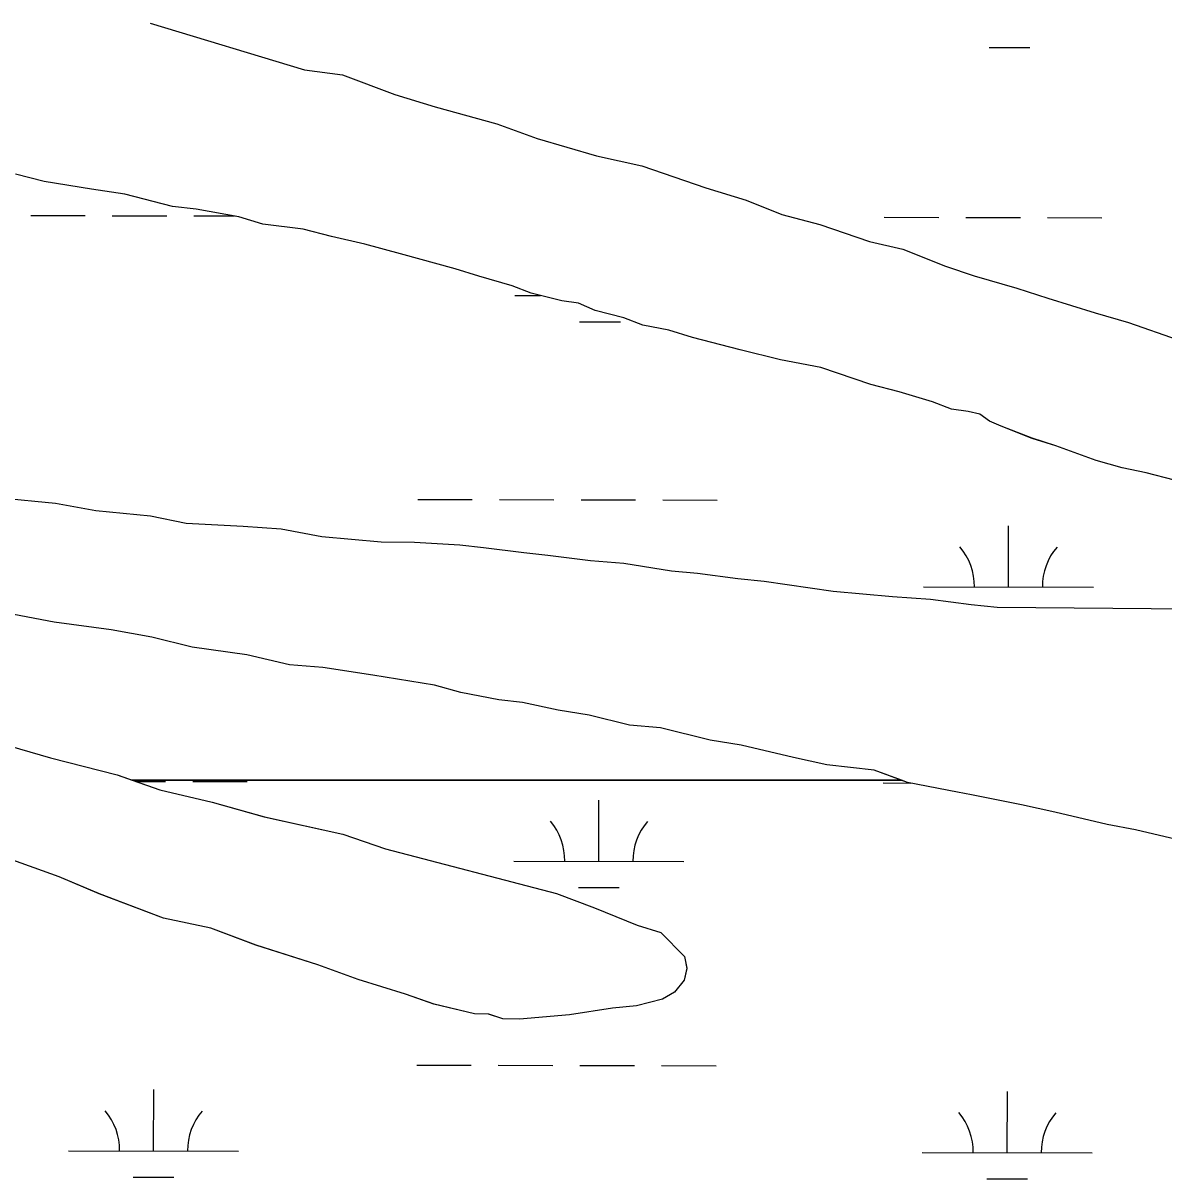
# Model space of a CAD drawing. Extents: x 3187622 to 3225504, y 800805 to 826213.
# Drawn here: x 3218809 to 3219479, y 823148 to 823828 of the extents above; entities that cross this region are included whole.
import ezdxf

# ---------------------------------------------------------------- set-up
doc = ezdxf.new("R2010")
doc.units = 0
doc.layers.add('V-SITE-VEGE', color=7, linetype='Continuous')
doc.layers.add('V-WETL-SWMP', color=7, linetype='Continuous')

msp = doc.modelspace()

# ---------------------------------------------------------------- linework, layer by layer
at = {"layer": 'V-SITE-VEGE'}
for p, q in [((3218883.39, 823827.64), (3218974.13, 823800.2)), ((3218974.13, 823800.2), (3218996.5, 823797.19)), ((3218996.5, 823797.19), (3219027.19, 823785.71)), ((3219027.19, 823785.71), (3219050.92, 823778.49)), ((3219050.92, 823778.49), (3219087.22, 823768.35)), ((3219087.22, 823768.35), (3219110.94, 823759.73)), ((3219110.94, 823759.73), (3219145.84, 823749.61)), ((3219145.84, 823749.61), (3219172.39, 823743.77)), ((3219172.39, 823743.77), (3219210.06, 823730.81)), ((3218820.93, 823734.43), (3218804.17, 823738.78)), ((3218848.89, 823729.97), (3218820.93, 823734.43)), ((3218868.46, 823726.99), (3218848.89, 823729.97)), ((3218896.39, 823719.73), (3218868.46, 823726.99)), ((3219210.06, 823730.81), (3219233.79, 823723.59)), ((3218910.37, 823718.2), (3218896.39, 823719.73)), ((3219233.79, 823723.59), (3219254.71, 823715)), ((3218935.53, 823713.77), (3218910.37, 823718.2)), ((3218949.49, 823709.44), (3218935.53, 823713.77)), ((3219254.71, 823715), (3219277.06, 823709.19)), ((3218973.26, 823706.42), (3218949.49, 823709.44)), ((3218990.02, 823702.06), (3218973.26, 823706.42)), ((3219277.06, 823709.19), (3219306.36, 823699.12)), ((3219009.57, 823697.68), (3218990.02, 823702.06)), ((3219306.36, 823699.12), (3219325.92, 823694.74)), ((3219030.52, 823691.89), (3219009.57, 823697.68)), ((3219325.92, 823694.74), (3219351.02, 823684.71)), ((3219062.63, 823683.19), (3219030.52, 823691.89)), ((3219076.59, 823678.86), (3219062.63, 823683.19)), ((3219096.14, 823673.08), (3219076.59, 823678.86)), ((3219351.02, 823684.71), (3219367.77, 823678.95)), ((3219367.77, 823678.95), (3219392.9, 823671.72)), ((3219107.3, 823668.77), (3219096.14, 823673.08)), ((3219392.9, 823671.72), (3219411.04, 823665.95)), ((3219125.45, 823664.41), (3219107.3, 823668.77)), ((3219411.04, 823665.95), (3219438.96, 823657.29)), ((3219135.24, 823662.92), (3219125.45, 823664.41)), ((3219145, 823658.62), (3219135.24, 823662.92)), ((3219161.76, 823654.27), (3219145, 823658.62)), ((3219172.92, 823649.96), (3219161.76, 823654.27)), ((3219438.96, 823657.29), (3219458.51, 823651.51)), ((3219458.51, 823651.51), (3219487.81, 823641.44)), ((3219188.29, 823647.02), (3219172.92, 823649.96)), ((3219202.25, 823642.7), (3219188.29, 823647.02)), ((3219230.18, 823635.44), (3219202.25, 823642.7)), ((3219253.92, 823629.61), (3219230.18, 823635.44)), ((3219277.68, 823625.2), (3219253.92, 823629.61)), ((3219306.98, 823615.12), (3219277.68, 823625.2)), ((3219323.74, 823610.77), (3219306.98, 823615.12)), ((3219343.28, 823604.99), (3219323.74, 823610.77)), ((3219354.44, 823600.68), (3219343.28, 823604.99)), ((3219364.23, 823599.19), (3219354.44, 823600.68)), ((3219371.21, 823597.73), (3219364.23, 823599.19)), ((3219376.77, 823593.48), (3219371.21, 823597.73)), ((3219383.75, 823590.61), (3219376.77, 823593.48)), ((3219401.88, 823583.44), (3219383.75, 823590.61)), ((3219415.84, 823579.11), (3219401.88, 823583.44)), ((3219439.56, 823570.49), (3219415.84, 823579.11)), ((3219454.91, 823566.16), (3219439.56, 823570.49)), ((3219468.89, 823563.22), (3219454.91, 823566.16)), ((3219485.64, 823558.87), (3219468.89, 823563.22)), ((3218795.4, 823548.48), (3218827.57, 823545.38)), ((3218827.57, 823545.38), (3218851.33, 823540.96)), ((3218851.33, 823540.96), (3218883.5, 823537.86)), ((3218883.5, 823537.86), (3218904.46, 823533.47)), ((3218904.46, 823533.47), (3218938.04, 823531.76)), ((3218938.04, 823531.76), (3218960.42, 823530.15)), ((3218960.42, 823530.15), (3218984.18, 823525.73)), ((3218984.18, 823525.73), (3219019.15, 823522.6)), ((3219019.15, 823522.6), (3219038.74, 823522.42)), ((3219038.74, 823522.42), (3219065.33, 823520.77)), ((3219065.33, 823520.77), (3219079.31, 823519.24)), ((3219079.31, 823519.24), (3219103.08, 823516.23)), ((3219103.08, 823516.23), (3219117.06, 823514.7)), ((3219117.06, 823514.7), (3219142.23, 823511.66)), ((3219142.23, 823511.66), (3219161.82, 823510.08)), ((3219161.82, 823510.08), (3219189.77, 823505.62)), ((3219189.77, 823505.62), (3219205.16, 823504.08)), ((3219205.16, 823504.08), (3219228.93, 823501.06)), ((3219228.93, 823501.06), (3219244.31, 823499.52)), ((3219244.31, 823499.52), (3219284.85, 823493.54)), ((3219284.85, 823493.54), (3219319.82, 823490.41)), ((3219319.82, 823490.41), (3219342.2, 823488.81)), ((3219342.2, 823488.81), (3219365.98, 823485.79)), ((3219365.98, 823485.79), (3219381.36, 823484.24)), ((3219381.36, 823484.24), (3219510.14, 823483.05)), ((3218826.92, 823475.4), (3218803.17, 823479.82)), ((3218860.48, 823470.88), (3218826.92, 823475.4)), ((3218884.24, 823466.46), (3218860.48, 823470.88)), ((3218907.98, 823460.64), (3218884.24, 823466.46)), ((3218940.13, 823456.15), (3218907.98, 823460.64)), ((3218965.28, 823450.31), (3218940.13, 823456.15)), ((3218984.86, 823448.73), (3218965.28, 823450.31)), ((3219014.22, 823444.26), (3218984.86, 823448.73)), ((3219050.56, 823438.32), (3219014.22, 823444.26)), ((3219065.92, 823433.98), (3219050.56, 823438.32)), ((3219088.27, 823429.57), (3219065.92, 823433.98)), ((3219102.26, 823428.04), (3219088.27, 823429.57)), ((3219123.22, 823423.65), (3219102.26, 823428.04)), ((3219141.39, 823420.68), (3219123.22, 823423.65)), ((3219165.13, 823414.86), (3219141.39, 823420.68)), ((3219183.32, 823413.29), (3219165.13, 823414.86)), ((3219212.65, 823406.02), (3219183.32, 823413.29)), ((3218794.07, 823404.31), (3218824.78, 823395.62)), ((3219230.82, 823403.05), (3219212.65, 823406.02)), ((3219261.55, 823395.76), (3219230.82, 823403.05)), ((3218824.78, 823395.62), (3218863.89, 823385.46)), ((3219281.1, 823391.38), (3219261.55, 823395.76)), ((3219309.07, 823388.32), (3219281.1, 823391.38)), ((3219328.6, 823381.14), (3219309.07, 823388.32)), ((3218863.89, 823385.46), (3218889, 823376.83)), ((3219357.95, 823375.27), (3219328.6, 823381.14)), ((3218889, 823376.83), (3218919.73, 823369.54)), ((3219366.33, 823373.79), (3219357.95, 823375.27)), ((3219395.68, 823367.92), (3219366.33, 823373.79)), ((3218919.73, 823369.54), (3218950.45, 823360.86)), ((3219415.23, 823363.54), (3219395.68, 823367.92)), ((3218950.45, 823360.86), (3218996.55, 823350.63)), ((3219445.96, 823356.25), (3219415.23, 823363.54)), ((3219462.73, 823353.3), (3219445.96, 823356.25)), ((3219493.46, 823346.01), (3219462.73, 823353.3)), ((3218996.55, 823350.63), (3219021.67, 823342)), ((3219021.67, 823342), (3219122.22, 823315.86)), ((3218829.73, 823325.58), (3218797.64, 823337.08)), ((3218853.44, 823315.56), (3218829.73, 823325.58)), ((3218891.1, 823301.21), (3218853.44, 823315.56)), ((3219122.22, 823315.86), (3219144.54, 823307.26)), ((3219144.54, 823307.26), (3219169.64, 823297.23)), ((3218919.04, 823295.35), (3218891.1, 823301.21)), ((3218945.55, 823285.31), (3218919.04, 823295.35)), ((3219169.64, 823297.23), (3219183.6, 823292.9)), ((3219183.6, 823292.9), (3219197.46, 823278.77)), ((3218981.84, 823273.77), (3218945.55, 823285.31)), ((3219197.46, 823278.77), (3219198.8, 823271.76)), ((3219005.56, 823265.15), (3218981.84, 823273.77)), ((3219198.8, 823271.76), (3219197.33, 823264.77)), ((3219033.47, 823256.5), (3219005.56, 823265.15)), ((3219197.33, 823264.77), (3219191.67, 823257.83)), ((3219191.67, 823257.83), (3219184.63, 823253.69)), ((3219050.22, 823250.74), (3219033.47, 823256.5)), ((3219073.96, 823244.92), (3219050.22, 823250.74)), ((3219184.63, 823253.69), (3219169.2, 823249.64)), ((3219082.36, 823244.84), (3219073.96, 823244.92)), ((3219090.73, 823241.96), (3219082.36, 823244.84)), ((3219129.95, 823244.4), (3219100.53, 823241.87)), ((3219155.19, 823248.36), (3219129.95, 823244.4)), ((3219169.2, 823249.64), (3219155.19, 823248.36)), ((3219100.53, 823241.87), (3219090.73, 823241.96))]:
    msp.add_line(p, q, dxfattribs=at)
at = {"layer": 'V-WETL-SWMP'}
for p, q in [((3218883.39, 823827.64), (3218974.13, 823800.2)), ((3219376.58, 823813.32), (3219400.58, 823813.27)), ((3218974.13, 823800.2), (3218996.5, 823797.19)), ((3218996.5, 823797.19), (3219027.19, 823785.71)), ((3219027.19, 823785.71), (3219050.92, 823778.49)), ((3219050.92, 823778.49), (3219087.22, 823768.35)), ((3219087.22, 823768.35), (3219110.94, 823759.73)), ((3219110.94, 823759.73), (3219145.84, 823749.61)), ((3219145.84, 823749.61), (3219172.39, 823743.77)), ((3219172.39, 823743.77), (3219210.06, 823730.82)), ((3218820.93, 823734.43), (3218804.17, 823738.79)), ((3218848.89, 823729.97), (3218820.93, 823734.43)), ((3218868.46, 823726.99), (3218848.89, 823729.97)), ((3218896.39, 823719.73), (3218868.46, 823726.99)), ((3219210.06, 823730.82), (3219233.79, 823723.6)), ((3218910.37, 823718.2), (3218896.39, 823719.73)), ((3219233.79, 823723.6), (3219254.71, 823715)), ((3218813.06, 823714.47), (3218845.06, 823714.41)), ((3218861.06, 823714.37), (3218893.06, 823714.31)), ((3218909.06, 823714.27), (3218932.93, 823714.23)), ((3218935.53, 823713.77), (3218910.37, 823718.2)), ((3218949.49, 823709.44), (3218935.53, 823713.77)), ((3219254.71, 823715), (3219277.06, 823709.2)), ((3219314.97, 823713.45), (3219346.97, 823713.38)), ((3219362.97, 823713.35), (3219394.97, 823713.29)), ((3219410.97, 823713.25), (3219442.97, 823713.19)), ((3218973.26, 823706.42), (3218949.49, 823709.44)), ((3218990.01, 823702.06), (3218973.26, 823706.42)), ((3219277.06, 823709.2), (3219306.36, 823699.12)), ((3219009.57, 823697.68), (3218990.01, 823702.06)), ((3219306.36, 823699.12), (3219325.92, 823694.74)), ((3219030.52, 823691.89), (3219009.57, 823697.68)), ((3219325.92, 823694.74), (3219351.02, 823684.71)), ((3219062.63, 823683.19), (3219030.52, 823691.89)), ((3219076.59, 823678.86), (3219062.63, 823683.19)), ((3219096.14, 823673.08), (3219076.59, 823678.86)), ((3219351.02, 823684.71), (3219367.77, 823678.96)), ((3219367.77, 823678.96), (3219392.9, 823671.72)), ((3219107.3, 823668.78), (3219096.14, 823673.08)), ((3219392.9, 823671.72), (3219411.04, 823665.95)), ((3219097.81, 823667.46), (3219112.89, 823667.43)), ((3219125.45, 823664.41), (3219107.3, 823668.78)), ((3219411.04, 823665.95), (3219438.96, 823657.3)), ((3219135.24, 823662.92), (3219125.45, 823664.41)), ((3219145, 823658.63), (3219135.24, 823662.92)), ((3219161.76, 823654.27), (3219145, 823658.63)), ((3219135.78, 823651.95), (3219159.78, 823651.9)), ((3219172.92, 823649.97), (3219161.76, 823654.27)), ((3219438.96, 823657.3), (3219458.51, 823651.51)), ((3219458.51, 823651.51), (3219487.81, 823641.44)), ((3219188.29, 823647.03), (3219172.92, 823649.97)), ((3219202.25, 823642.7), (3219188.29, 823647.03)), ((3219230.18, 823635.44), (3219202.25, 823642.7)), ((3219253.92, 823629.62), (3219230.18, 823635.44)), ((3219277.68, 823625.2), (3219253.92, 823629.62)), ((3219306.98, 823615.13), (3219277.68, 823625.2)), ((3219323.74, 823610.77), (3219306.98, 823615.13)), ((3219343.28, 823604.99), (3219323.74, 823610.77)), ((3219354.44, 823600.69), (3219343.28, 823604.99)), ((3219364.23, 823599.2), (3219354.44, 823600.69)), ((3219371.21, 823597.73), (3219364.23, 823599.2)), ((3219376.77, 823593.48), (3219371.21, 823597.73)), ((3219383.75, 823590.61), (3219376.77, 823593.48)), ((3219401.88, 823583.45), (3219383.75, 823590.61)), ((3219415.84, 823579.12), (3219401.88, 823583.45)), ((3219439.55, 823570.5), (3219415.84, 823579.12)), ((3219454.91, 823566.16), (3219439.55, 823570.5)), ((3219468.88, 823563.23), (3219454.91, 823566.16)), ((3219485.64, 823558.87), (3219468.88, 823563.23)), ((3218795.4, 823548.48), (3218827.57, 823545.39)), ((3218827.57, 823545.39), (3218851.33, 823540.97)), ((3219040.72, 823547.51), (3219072.72, 823547.44)), ((3219088.72, 823547.41), (3219120.72, 823547.34)), ((3219136.72, 823547.31), (3219168.72, 823547.24)), ((3219184.72, 823547.21), (3219216.72, 823547.15)), ((3218851.33, 823540.97), (3218883.5, 823537.87)), ((3218883.5, 823537.87), (3218904.46, 823533.47)), ((3218904.46, 823533.47), (3218938.04, 823531.76)), ((3218938.04, 823531.76), (3218960.42, 823530.15)), ((3218960.42, 823530.15), (3218984.18, 823525.73)), ((3219387.93, 823496.06), (3219388, 823532.06)), ((3218984.18, 823525.73), (3219019.15, 823522.61)), ((3219019.15, 823522.61), (3219038.74, 823522.43)), ((3219038.74, 823522.43), (3219065.32, 823520.78)), ((3219065.32, 823520.78), (3219079.31, 823519.25)), ((3219079.31, 823519.25), (3219103.08, 823516.23)), ((3219103.08, 823516.23), (3219117.06, 823514.7)), ((3219117.06, 823514.7), (3219142.23, 823511.66)), ((3219142.23, 823511.66), (3219161.82, 823510.08)), ((3219161.82, 823510.08), (3219189.77, 823505.62)), ((3219189.77, 823505.62), (3219205.16, 823504.08)), ((3219205.16, 823504.08), (3219228.93, 823501.06)), ((3219228.93, 823501.06), (3219244.31, 823499.52)), ((3219244.31, 823499.52), (3219284.85, 823493.54)), ((3219337.93, 823496.16), (3219437.93, 823495.95)), ((3219284.85, 823493.54), (3219319.82, 823490.42)), ((3219319.82, 823490.42), (3219342.2, 823488.81)), ((3219342.2, 823488.81), (3219365.97, 823485.79)), ((3219365.97, 823485.79), (3219381.36, 823484.25)), ((3219381.36, 823484.25), (3219510.14, 823483.05)), ((3218826.92, 823475.4), (3218803.17, 823479.82)), ((3218860.48, 823470.89), (3218826.92, 823475.4)), ((3218884.24, 823466.47), (3218860.48, 823470.89)), ((3218907.98, 823460.65), (3218884.24, 823466.47)), ((3218940.13, 823456.15), (3218907.98, 823460.65)), ((3218965.28, 823450.31), (3218940.13, 823456.15)), ((3218984.86, 823448.73), (3218965.28, 823450.31)), ((3219014.22, 823444.26), (3218984.86, 823448.73)), ((3219050.56, 823438.32), (3219014.22, 823444.26)), ((3219065.92, 823433.98), (3219050.56, 823438.32)), ((3219088.27, 823429.57), (3219065.92, 823433.98)), ((3219102.26, 823428.04), (3219088.27, 823429.57)), ((3219123.22, 823423.65), (3219102.26, 823428.04)), ((3219141.39, 823420.68), (3219123.22, 823423.65)), ((3219165.13, 823414.86), (3219141.39, 823420.68)), ((3219183.32, 823413.29), (3219165.13, 823414.86)), ((3219212.65, 823406.02), (3219183.32, 823413.29)), ((3218794.06, 823404.32), (3218824.78, 823395.64)), ((3219230.82, 823403.05), (3219212.65, 823406.02)), ((3219261.55, 823395.77), (3219230.82, 823403.05)), ((3218824.78, 823395.64), (3218863.88, 823385.47)), ((3219281.1, 823391.39), (3219261.55, 823395.77)), ((3219309.07, 823388.33), (3219281.1, 823391.39)), ((3219325.16, 823382.41), (3219309.07, 823388.33)), ((3218863.88, 823385.47), (3218872.76, 823382.42)), ((3219325.16, 823382.41), (3218872.75, 823382.4)), ((3218872.75, 823382.4), (3218888.99, 823376.82)), ((3218872.76, 823382.42), (3219325.16, 823382.41)), ((3218874.87, 823381.67), (3218892.37, 823381.64)), ((3218908.37, 823381.61), (3218940.37, 823381.54)), ((3219314.28, 823380.78), (3219330.58, 823380.75)), ((3219328.6, 823381.14), (3219325.16, 823382.41)), ((3219357.95, 823375.27), (3219328.6, 823381.14)), ((3218888.99, 823376.82), (3218919.72, 823369.54)), ((3219366.33, 823373.79), (3219357.95, 823375.27)), ((3219395.67, 823367.92), (3219366.33, 823373.79)), ((3218919.72, 823369.54), (3218950.43, 823360.85)), ((3219147.12, 823334.69), (3219147.19, 823370.69)), ((3219415.23, 823363.54), (3219395.67, 823367.92)), ((3218950.43, 823360.85), (3218996.53, 823350.62)), ((3219445.96, 823356.25), (3219415.23, 823363.54)), ((3219462.73, 823353.3), (3219445.96, 823356.25)), ((3219493.46, 823346.01), (3219462.73, 823353.3)), ((3218996.53, 823350.62), (3219021.65, 823341.99)), ((3219021.65, 823341.99), (3219122.2, 823315.86)), ((3218829.72, 823325.58), (3218797.63, 823337.07)), ((3219097.12, 823334.79), (3219197.12, 823334.59)), ((3218853.42, 823315.56), (3218829.72, 823325.58)), ((3219135.09, 823319.28), (3219159.09, 823319.23)), ((3218891.08, 823301.21), (3218853.42, 823315.56)), ((3219122.2, 823315.86), (3219144.52, 823307.25)), ((3219144.52, 823307.25), (3219169.62, 823297.22)), ((3218919.03, 823295.35), (3218891.08, 823301.21)), ((3218945.53, 823285.3), (3218919.03, 823295.35)), ((3219169.62, 823297.22), (3219183.58, 823292.89)), ((3219183.58, 823292.89), (3219197.45, 823278.76)), ((3218981.82, 823273.77), (3218945.53, 823285.3)), ((3219197.45, 823278.76), (3219198.78, 823271.75)), ((3219005.54, 823265.15), (3218981.82, 823273.77)), ((3219198.78, 823271.75), (3219197.32, 823264.76)), ((3219033.46, 823256.49), (3219005.54, 823265.15)), ((3219197.32, 823264.76), (3219191.65, 823257.82)), ((3219191.65, 823257.82), (3219184.62, 823253.68)), ((3219050.2, 823250.73), (3219033.46, 823256.49)), ((3219073.94, 823244.91), (3219050.2, 823250.73)), ((3219184.62, 823253.68), (3219169.18, 823249.63)), ((3219082.34, 823244.83), (3219073.94, 823244.91)), ((3219090.72, 823241.96), (3219082.34, 823244.83)), ((3219129.94, 823244.39), (3219100.51, 823241.87)), ((3219155.17, 823248.36), (3219129.94, 823244.39)), ((3219169.18, 823249.63), (3219155.17, 823248.36)), ((3219100.51, 823241.87), (3219090.72, 823241.96)), ((3219040.03, 823214.84), (3219072.03, 823214.77)), ((3219088.03, 823214.74), (3219120.03, 823214.67)), ((3219136.03, 823214.64), (3219168.03, 823214.57)), ((3219184.03, 823214.54), (3219216.03, 823214.48)), ((3218885.34, 823164.41), (3218885.41, 823200.41)), ((3219387.24, 823163.39), (3219387.32, 823199.39)), ((3218835.34, 823164.51), (3218935.34, 823164.31)), ((3219337.24, 823163.49), (3219437.24, 823163.28)), ((3218873.31, 823149), (3218897.31, 823148.95)), ((3219375.21, 823147.98), (3219399.21, 823147.93))]:
    msp.add_line(p, q, dxfattribs=at)
for centre, start, end in [((3219332.69, 823496.64), 359.11148, 40.65514), ((3219443.18, 823496.42), 139.11148, 180.65514), ((3219091.88, 823335.28), 359.11148, 40.65514), ((3219202.36, 823335.05), 139.11148, 180.65514), ((3218830.1, 823165), 359.11148, 40.65514), ((3218940.58, 823164.77), 139.11148, 180.65514), ((3219332, 823163.97), 359.11148, 40.65514), ((3219442.49, 823163.75), 139.11148, 180.65514)]:
    msp.add_arc(centre, 35.25, start, end, dxfattribs=at)

doc.saveas('drawing.dxf')
